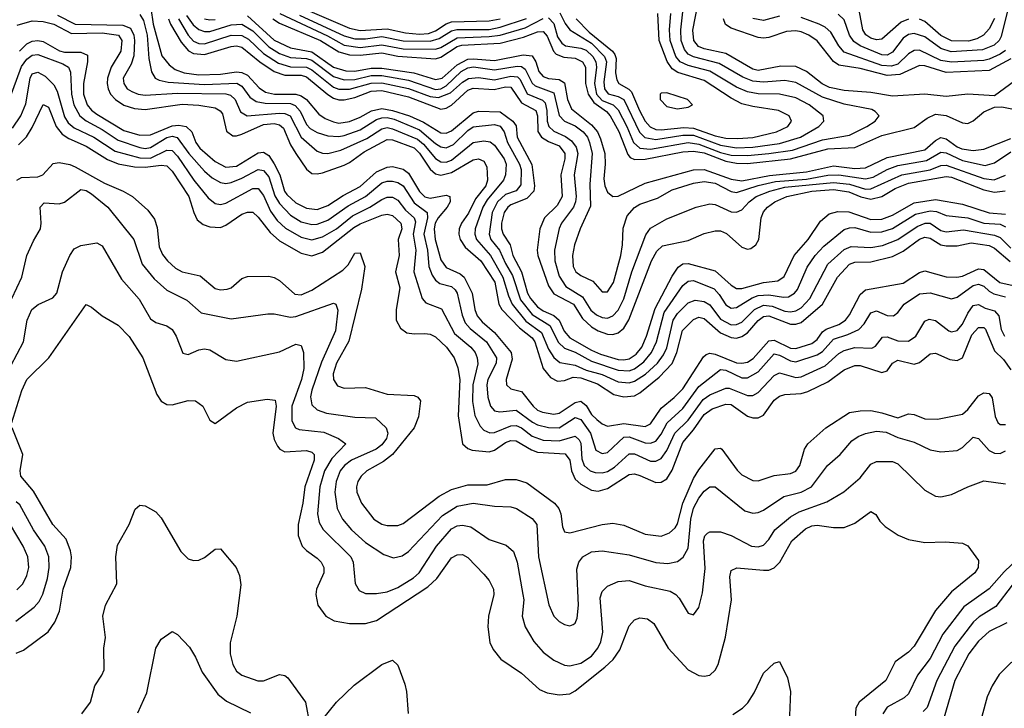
# Model space of a CAD drawing. Header units: inches. Extents: x 501365 to 657855, y 482276 to 547543.
# Tile 378 of 656: x 575903 to 579566, y 504167 to 506727. Entities that reach past the tile are written whole.
import ezdxf

# ---------------------------------------------------------------- set-up
doc = ezdxf.new("R2010")
doc.units = ezdxf.units.IN
doc.header["$MEASUREMENT"] = 0
doc.layers.add('A5570', color=7, linetype='Continuous')

msp = doc.modelspace()

# ---------------------------------------------------------------- linework, layer by layer
at = {"layer": 'A5570', "color": 5}
for points, elevation in [([(576390.7, 506770), (576400.2, 506710), (576432.3, 506592.3), (576458.8, 506558.8), (576482, 506542), (576514.7, 506530), (576570, 506522.2), (576650, 506524.3), (576710, 506532.9), (576730, 506530.5), (576750, 506520.4), (576794, 506474), (576817.7, 506457.7), (576850.4, 506450.4), (576930, 506450.2), (576950, 506444), (576970.1, 506430), (577015.8, 506375.8), (577039.6, 506359.6), (577070, 506346.9), (577090, 506342.6), (577130, 506348.2), (577170, 506364.4), (577211.3, 506388.7), (577250, 506397.2), (577290, 506389.9), (577353.2, 506370), (577405.7, 506345.7), (577470, 506306.9), (577490, 506304.8), (577510, 506313.4), (577590, 506380.5), (577610, 506387.2), (577690, 506384.2), (577737.5, 506350), (577750, 506332.7), (577754.1, 506290), (577808.6, 506188.6), (577817.9, 506110), (577815.5, 506090), (577790, 506061.8), (577730, 506038.6), (577718.5, 506030), (577705.2, 506010), (577695.6, 505970), (577695.2, 505950), (577701.5, 505930), (577728.1, 505890), (577738, 505850), (577770, 505789.6), (577792.5, 505710), (577803.2, 505690), (577830, 505659.2), (577850, 505644.6), (577890, 505626.9), (577910, 505610.1), (577928.5, 505568.5), (577950, 505544.7), (578030, 505498.3), (578064, 505484), (578130, 505463.9), (578150, 505462.2), (578170, 505466.6), (578195.9, 505484.1), (578217.3, 505510), (578235.1, 505550), (578267.1, 505652.9), (578330, 505773), (578352.5, 505807.5), (578370, 505819.7), (578390, 505821.2), (578490, 505793.9), (578550, 505740.1), (578570, 505728.3), (578590, 505728.3), (578670, 505750), (578723.7, 505756.3), (578747.1, 505772.9), (578783.6, 505850), (578835.8, 505910), (578881.7, 505978.3), (578914.7, 506005.3), (578946.2, 506013.8), (578987, 506013), (579070, 505984.7), (579110, 505984.9), (579150, 506000.2), (579230, 506046.6), (579310, 506059), (579410, 506041), (579510, 506009.6), (579570, 506004)], 2280), ([(576956.6, 506770), (577130, 506695.2), (577170, 506687.5), (577270, 506693.7), (577338.5, 506678.5), (577390, 506672.9), (577423.9, 506676.1), (577450, 506685.2), (577490, 506711.1), (577510, 506718.7), (577650, 506723), (577690.4, 506730)], 2480), ([(577870, 506733.9), (577890, 506713), (577903.5, 506663.5), (577919.9, 506639.9), (577934, 506630), (577990, 506621.4), (578010, 506613.3), (578034.8, 506590), (578045.8, 506570), (578048.5, 506550), (578041.5, 506490), (578049, 506450), (578070, 506426.3), (578110.6, 506410.6), (578130, 506391.8), (578162.1, 506330), (578185.9, 506270), (578210, 506250), (578250, 506246), (578390, 506270.2), (578430, 506264.6), (578510, 506233.6), (578550, 506223.5), (578610, 506221.9), (578690, 506229.6), (578778.2, 506241.8), (578890, 506280), (578990, 506298), (579054.9, 506330), (579085.3, 506350), (579099.8, 506370), (579086, 506386), (579072.8, 506392.8), (578970, 506413), (578890, 506438.5), (578790, 506493.4), (578750, 506501.3), (578670, 506494.7), (578630, 506498), (578593.3, 506513.3), (578504.6, 506564.6), (578409.4, 506589.4), (578390, 506599), (578375.8, 506615.8), (578364.4, 506650), (578362.7, 506690), (578373.7, 506790)], 2440), ([(579701.7, 506570), (579530, 506443.6), (579430, 506450.6), (579350, 506442), (579270, 506449.6), (579150, 506443.4), (579070, 506456.1), (578970, 506463.9), (578915.6, 506475.6), (578888.1, 506488.1), (578830, 506534.7), (578790, 506552.5), (578734, 506554), (578650, 506538.8), (578630, 506543.4), (578530, 506600.8), (578450, 506618.9), (578427.9, 506627.9), (578411.4, 506650), (578407.7, 506687.7), (578427.3, 506790)], 2420), ([(579580.8, 506770), (579554.8, 506665.2), (579546.8, 506650), (579527.9, 506632.1), (579484.4, 506615.6), (579368.1, 506608.1), (579330, 506619.6), (579270, 506662.8), (579230, 506675.6), (579210, 506671.5), (579190, 506658.9), (579150, 506606.3), (579130, 506595.2), (579110, 506596.1), (579029.3, 506629.3), (579005.6, 506645.6), (578989.9, 506670), (578970, 506726.3), (578947.6, 506747.6)], 2340), ([(579210, 506729.1), (579182.7, 506717.3), (579110, 506654.1), (579090, 506651.8), (579070, 506657.9), (579050.6, 506670.6), (579039.4, 506690), (579022.9, 506782.9)], 2320), ([(575893.1, 506706.9), (575950, 506722.8), (575990, 506720.5), (576030, 506710.6), (576095.9, 506675.9), (576210, 506678.5), (576270.1, 506670), (576282.9, 506650), (576278.8, 506610), (576242.9, 506550), (576230.1, 506510.1), (576229.1, 506490), (576231.9, 506470), (576241.1, 506450), (576259.7, 506430), (576290, 506409.8), (576330, 506396.5), (576370, 506392.7), (576507.5, 506412.5), (576569, 506409), (576630, 506399.4), (576648.3, 506388.3), (576657.1, 506377.1), (576672.6, 506312.6), (576695.6, 506295.6), (576710, 506294.8), (576730, 506302), (576810, 506337.1), (576850, 506341.2), (576870, 506336.3), (576883.9, 506323.9), (576910, 506262.4), (576930, 506229.6), (576970, 506171.3), (576990, 506155.8), (577010, 506153.7), (577030, 506157.7), (577110, 506186.7), (577130, 506196.2), (577184, 506236), (577270, 506282.1), (577290, 506281), (577370, 506251.3), (577390, 506231.4), (577430, 506171.3), (577450, 506154.6), (577469.3, 506149.3), (577510, 506159.4), (577590, 506206.5), (577610, 506210.1), (577630, 506200.9), (577640.4, 506180.4), (577643.2, 506130), (577636.6, 506110), (577599.1, 506060.9), (577572.5, 506007.5), (577546.2, 505970), (577538.2, 505950), (577537.1, 505930), (577542.1, 505910), (577560.8, 505880.8), (577618.3, 505830), (577670.9, 505750.9), (577685.9, 505670), (577697.1, 505650), (577761.9, 505581.9), (577810, 505544.5), (577819.9, 505530), (577850.7, 505430.7), (577877.4, 505397.4), (577903.6, 505383.6), (577930, 505385.5), (577962.2, 505397.8), (577990, 505395.1), (578053.1, 505373.1), (578113.5, 505333.5), (578150, 505325.5), (578190, 505329.2), (578210, 505339.8), (578281.5, 505398.5), (578330, 505449.4), (578347.3, 505490), (578368.6, 505571.4), (578410, 505612.3), (578430, 505621), (578450, 505615.8), (578510, 505563.2), (578550, 505545.3), (578570, 505543.3), (578590, 505548.8), (578610, 505562.6), (578650, 505609.2), (578670, 505623.9), (578690, 505626), (578770, 505595.4), (578790, 505595.2), (578810, 505601.2), (578889.9, 505670), (578945.2, 505770), (578990, 505818.3), (579010, 505825.5), (579070, 505827), (579150, 505846.8), (579190, 505866.6), (579250, 505910.6), (579270, 505918.4), (579290, 505914.5), (579330, 505890.6), (579350, 505886.2), (579390, 505886.8), (579442.5, 505897.5), (579510, 505887.2), (579530, 505877.6), (579587.7, 505827.7)], 2220), ([(576043.6, 506743.6), (576110, 506710.5), (576287.2, 506707.2), (576315.1, 506695.1), (576327.9, 506670), (576330.6, 506650), (576327.1, 506592.9), (576318.1, 506561.9), (576288.5, 506510), (576290, 506489.3), (576303.3, 506470), (576319.8, 506459.8), (576344, 506450), (576370, 506446), (576490, 506454.5), (576670, 506451.3), (576686.9, 506446.9), (576704.6, 506430), (576724.6, 506384.6), (576749.8, 506369.8), (576870, 506379.5), (576890, 506377.9), (576909.5, 506369.5), (576950, 506290.1), (577010, 506237.8), (577030, 506230.4), (577050, 506229.7), (577097.4, 506242.6), (577194.6, 506285.4), (577250, 506321.2), (577270, 506326), (577290, 506321.8), (577383.4, 506283.4), (577404.9, 506264.9), (577450, 506210.9), (577470, 506198.7), (577490, 506197.5), (577510, 506205.2), (577590, 506270.1), (577630, 506276.9), (577653.3, 506273.3), (577670, 506260.3), (577704.9, 506210), (577712.2, 506190), (577710.9, 506150), (577702.4, 506130), (577642.7, 506057.3), (577626.2, 506030), (577597.9, 505950), (577595.8, 505930), (577602.8, 505910), (577654.7, 505850), (577700.6, 505770), (577720.9, 505700.9), (577735.4, 505670), (577786.3, 505606.3), (577844.1, 505564.1), (577870, 505502.7), (577890.6, 505470.6), (577912.3, 505452.3), (577970, 505442.8), (578010, 505424.5), (578070, 505408), (578130, 505380.9), (578170, 505377.5), (578190, 505382.7), (578230.7, 505409.3), (578276.3, 505450), (578298.7, 505481.3), (578310, 505506.9), (578333.8, 505610), (578350, 505634.6), (578390, 505674), (578416.2, 505683.8), (578450, 505679.9), (578470, 505666.7), (578510, 505613.8), (578550, 505592.2), (578570, 505593.3), (578590, 505602.6), (578636.9, 505650), (578670, 505665.2), (578701.8, 505661.8), (578750, 505643.6), (578770, 505640.4), (578790, 505644.1), (578810, 505656), (578842.3, 505690), (578910, 505817.7), (578970, 505873.3), (578996.2, 505883.8), (579070, 505880.7), (579112.7, 505887.3), (579170, 505910.3), (579241.7, 505958.3), (579271.2, 505971.2), (579290.4, 505970.4), (579330, 505943.6), (579350, 505937.9), (579414.7, 505945.3), (579530, 505926.1), (579550, 505917.7), (579590, 505878.1)], 2240), ([(576350, 506746.3), (576364.2, 506724.2), (576377, 506670), (576383, 506583), (576393, 506533), (576407.6, 506510), (576421.9, 506501.9), (576455.1, 506495.1), (576590, 506486.5), (576710.8, 506490.8), (576730, 506479.6), (576759.5, 506439.5), (576783.2, 506423.2), (576816.3, 506416.3), (576910, 506415.8), (576928.1, 506408.1), (576946.7, 506386.7), (576970, 506337.6), (576983.1, 506323.1), (577010, 506308.2), (577050, 506295.4), (577090, 506293), (577110, 506297.1), (577170, 506318), (577230, 506355.7), (577250, 506362.7), (577270, 506363.4), (577296.7, 506356.7), (577390, 506317.3), (577450, 506267.4), (577470, 506254.9), (577490, 506251.1), (577517.5, 506262.5), (577570, 506314.6), (577590, 506328.4), (577670, 506337.8), (577690, 506331.7), (577705.2, 506310), (577717.6, 506270), (577762.7, 506190), (577768.3, 506170), (577767.1, 506112.9), (577750, 506090.7), (577710, 506076.9), (577681, 506050), (577661.3, 506010), (577649.1, 505930), (577655.9, 505910), (577687.7, 505870), (577710, 505820.1), (577736.6, 505776.6), (577766, 505686), (577810, 505631.4), (577874.7, 505590), (577907.1, 505527.1), (577930, 505506.4), (577970, 505491.3), (578030, 505457.3), (578130, 505424.6), (578170, 505421.8), (578190, 505429.4), (578224.8, 505455.2), (578253.9, 505490), (578272.2, 505530), (578301.2, 505638.8), (578370, 505738.5), (578390, 505755.5), (578410, 505757.9), (578486.3, 505726.3), (578505.7, 505705.7), (578530, 505667.4), (578550, 505654.8), (578570, 505656.6), (578627.5, 505692.5), (578650, 505701.4), (578690, 505704.5), (578744.9, 505695.1), (578762.9, 505697.1), (578785.2, 505710), (578796, 505724), (578832.4, 505807.6), (578862.9, 505850), (578895.1, 505884.9), (578970, 505947.5), (578990, 505953.8), (579010, 505953.9), (579070, 505937.1), (579110, 505938.4), (579150, 505951.3), (579235.9, 506004.1), (579290, 506016.6), (579313.4, 506013.4), (579350, 505998.5), (579430, 505991), (579490, 505970.7), (579550, 505966.5), (579570, 505957.4)], 2260), ([(576456.6, 506730), (576464.3, 506710), (576503.2, 506643.2), (576531.6, 506611.6), (576550, 506601.7), (576590, 506597.6), (576690, 506627.5), (576710, 506629.6), (576730, 506624.7), (576796, 506570), (576850, 506534.6), (576890, 506520.3), (576950, 506520.5), (576970, 506514.9), (577050, 506448.7), (577070, 506435.5), (577090, 506429), (577110, 506428.9), (577150, 506437.6), (577210, 506461.1), (577250, 506464), (577350, 506439.7), (577470, 506394.7), (577490, 506397.9), (577510, 506409.3), (577570, 506464.5), (577590, 506473), (577668.1, 506468.1), (577710, 506477.4), (577730, 506476.2), (577770, 506418.2), (577822.8, 506390), (577829.7, 506370), (577831, 506311), (577844.3, 506290), (577870, 506273.9), (577910, 506257.9), (577930.7, 506230), (577931.2, 506210), (577915.8, 506150), (577920.7, 506070), (577903.1, 506036.9), (577855.4, 505990), (577837.5, 505950), (577828.1, 505870), (577830.6, 505850), (577870, 505738), (577890, 505708.2), (577963.7, 505670), (577996.5, 505616.5), (578030, 505585.5), (578055.2, 505570), (578090, 505558.1), (578110, 505557), (578130, 505562.9), (578150, 505580.3), (578168.8, 505611.2), (578253.3, 505830), (578272.9, 505867.1), (578293.9, 505886.1), (578390, 505905.8), (578450, 505932.3), (578490, 505942.7), (578510, 505941.6), (578532.4, 505932.4), (578590, 505881.8), (578610, 505873.6), (578623.5, 505876.5), (578642, 505890), (578653, 505910), (578661.7, 505990), (578670, 506012.9), (578684.6, 506030), (578712.4, 506050), (578756.8, 506070), (578850, 506090), (578930, 506096.2), (578987.7, 506087.7), (579032.1, 506067.9), (579070, 506060.2), (579110, 506070), (579160.5, 506099.5), (579210, 506119.8), (579350, 506144.5), (579370, 506141.3), (579490, 506095.1), (579530, 506086), (579569, 506091)], 2320), ([(576493.5, 506730), (576529.5, 506669.5), (576550, 506647.6), (576570, 506638.2), (576590, 506637.6), (576690, 506669.3), (576730, 506668.4), (576754.5, 506654.5), (576810, 506600.9), (576865.6, 506565.6), (576910, 506551.6), (576970.3, 506550.3), (576990, 506540.7), (577070, 506476.5), (577090, 506468.8), (577130, 506469), (577210, 506491.7), (577250, 506492.2), (577350, 506471.3), (577430, 506441), (577461.7, 506438.3), (577505.2, 506454.8), (577550, 506495.4), (577572.1, 506507.9), (577610, 506511.8), (577670, 506504), (577730, 506517.1), (577754.6, 506514.6), (577764.6, 506504.6), (577791.3, 506451.3), (577847.9, 506427.9), (577857.5, 506417.5), (577864.4, 506390), (577865.7, 506350), (577872.1, 506330), (577890, 506312.4), (577933.2, 506293.2), (577956.3, 506276.3), (577972.8, 506252.8), (577979, 506230), (577965.7, 506150), (577973, 506070), (577971, 506050), (577963, 506030), (577918.5, 505970), (577909.5, 505950.5), (577892.4, 505870), (577893.4, 505830), (577910, 505773.1), (577935.3, 505735.3), (577996.6, 505696.6), (578027.6, 505647.6), (578048.8, 505630), (578070, 505620.4), (578090, 505618), (578110, 505626.3), (578130, 505647.6), (578150, 505688.8), (578180.9, 505790), (578232.9, 505927.1), (578250, 505952.3), (578310, 505986.9), (578419.3, 506030), (578470, 506042.7), (578490, 506040.1), (578550, 506012.6), (578570, 506011), (578590, 506020.1), (578616.5, 506050), (578643.1, 506070), (578694.2, 506090), (578750, 506103.9), (578930, 506121.5), (578990, 506115.5), (579050, 506097.4), (579070, 506098.2), (579184.6, 506150), (579290, 506169.1), (579330, 506185), (579350, 506185.7), (579490, 506136.3), (579528.6, 506131.4), (579570, 506149)], 2340), ([(576523.3, 506743.3), (576548.3, 506708.3), (576570, 506691), (576590, 506683), (576610, 506682.7), (576690, 506708.6), (576730, 506710.6), (576770, 506686), (576830, 506625.7), (576870, 506601.6), (576910, 506586), (576970, 506582.4), (576990, 506576.3), (577070, 506516.2), (577110, 506503.3), (577150, 506505.3), (577210, 506519.7), (577250, 506519.6), (577350, 506502.1), (577450, 506467.1), (577470, 506469.9), (577490, 506481.2), (577545.8, 506534.2), (577570, 506547.9), (577591.4, 506551.4), (577670, 506540.9), (577754.3, 506554.3), (577770, 506552.5), (577783.4, 506543.4), (577810, 506490.8), (577821.2, 506481.2), (577890, 506455), (577910.3, 506370.3), (577930, 506350), (577970, 506332.1), (577999.2, 506310), (578014.9, 506290), (578023.4, 506270), (578032.2, 506230), (578024, 506116), (578026.2, 506033.8), (577987.8, 505950), (577967.4, 505890), (577959.3, 505850), (577962.6, 505810), (577972.4, 505790), (577990, 505776), (578034.8, 505754.8), (578070, 505715.2), (578090, 505714.8), (578112, 505750), (578139.8, 505850), (578146.1, 505890), (578147.6, 505952.4), (578162.6, 505997.4), (578190, 506028.5), (578210, 506041.8), (578276, 506064), (578330, 506094.2), (578410, 506119.9), (578450, 506125.8), (578490, 506118.9), (578550, 506088.2), (578570, 506084.7), (578649.9, 506110.1), (578715, 506125), (578830, 506134.5), (578910, 506148.9), (578950, 506150), (579050, 506135.6), (579077.8, 506142.2), (579130, 506170.5), (579170, 506184.7), (579275.9, 506204.1), (579330, 506234.4), (579350, 506231.9), (579410, 506203.3), (579494.7, 506185.3), (579530, 506194.5), (579590, 506236.2)], 2360), ([(576590, 506729.8), (576610, 506726.6), (576630, 506728)], 2380), ([(576750, 506740.9), (576850, 506651.4), (576910, 506622.9), (576990, 506607.6), (577070, 506550.5), (577116.4, 506536.4), (577150, 506535.8), (577210, 506546.7), (577250, 506546.8), (577369.5, 506529.5), (577450, 506504.6), (577475, 506510), (577530, 506559.6), (577570, 506579.9), (577590, 506582.2), (577670, 506575.6), (577776.1, 506596.1), (577810, 506593), (577823.1, 506570), (577834.7, 506534.7), (577850, 506515.7), (577870, 506508.7), (577910, 506504.9), (577930, 506492.8), (577940.4, 506430), (577956.3, 506396.3), (578030, 506336.2), (578052, 506310), (578064.3, 506284.3), (578079.5, 506230), (578081.3, 506190), (578075.8, 506135.8), (578079.9, 506110), (578090, 506086.4), (578110, 506070.1), (578130, 506071), (578230, 506119.5), (578410, 506168.3), (578450, 506169.8), (578550, 506133.6), (578590, 506128), (578692.1, 506147.9), (578830, 506161.7), (578930, 506183.9), (579010, 506174.4), (579050, 506176.1), (579130, 506214.6), (579270, 506243.2), (579310, 506277.8), (579330, 506289), (579350, 506284.6), (579390, 506254.8), (579407.4, 506247.4), (579450, 506240.2), (579490, 506245.9), (579590, 506285.2)], 2380), ([(576844.5, 506730), (576870, 506713.8), (577021.6, 506650), (577090, 506607.7), (577130, 506596.1), (577170, 506594.9), (577250, 506603.7), (577310, 506592), (577450, 506581), (577470, 506587.5), (577530, 506627.2), (577547.5, 506632.5), (577690, 506640.3), (577777.4, 506662.6), (577830, 506681.4), (577850, 506683.7), (577865.7, 506665.7), (577888.3, 506610), (577898.9, 506598.9), (577927.3, 506587.3), (577970, 506583.9), (577996.5, 506570), (578007.6, 506550), (578008.4, 506490), (578017.9, 506450), (578039.1, 506419.1), (578085.7, 506385.7), (578100, 506370), (578131.6, 506311.6), (578165.3, 506225.3), (578174.6, 506214.6), (578190, 506207.5), (578230, 506208.6), (578370, 506235.6), (578410, 506238), (578450, 506232.7), (578530, 506200.6), (578570, 506193.5), (578610, 506192.9), (578770, 506209.9), (578910, 506246.7), (579010, 506252.2), (579110, 506296.1), (579230, 506326.3), (579278.4, 506361.6), (579310, 506375.5), (579350, 506370.4), (579410, 506343.4), (579430, 506341.7), (579450, 506350.8), (579490, 506384.9), (579530, 506402.2), (579556.7, 506403.3), (579650, 506384.6)], 2420), ([(576870.3, 506750.3), (577047.7, 506667.7), (577110, 506632.6), (577170, 506623.6), (577250, 506633.7), (577330, 506618.5), (577450, 506617.1), (577470, 506623.7), (577530, 506659.1), (577650, 506664.2), (577690, 506670), (577783.3, 506696.7), (577850, 506731.4)], 2440), ([(576944.2, 506744.2), (577110, 506667.4), (577150, 506656.5), (577190, 506656.3), (577250, 506664.2), (577330, 506648.5), (577430, 506646.8), (577463.1, 506656.9), (577510, 506685.3), (577529.5, 506690.5), (577650, 506691.2), (577690, 506698.9), (577787.9, 506732.1)], 2460), ([(577912.7, 506752.7), (577932.7, 506712.7), (577949.8, 506689.8), (578030, 506639.6), (578079.1, 506590), (578085.7, 506570), (578076.4, 506496.4), (578078.5, 506470), (578091.9, 506451.9), (578130, 506442), (578150.8, 506430.8), (578209.1, 506309.1), (578228.8, 506288.8), (578270, 506281.9), (578370, 506297.9), (578410, 506297.2), (578510, 506260.2), (578570, 506250.7), (578630, 506253.3), (578730, 506266.3), (578807.8, 506290), (578876.3, 506330), (578894.9, 506350), (578892.6, 506370), (578840.4, 506410), (578790, 506436), (578730, 506449.7), (578650, 506451.5), (578610, 506459.5), (578570, 506476.8), (578470, 506535.9), (578390, 506556.6), (578360.3, 506570), (578344.1, 506590), (578322.6, 506650), (578320.3, 506690), (578325.1, 506750)], 2460), ([(577973.4, 506730), (578021.1, 506681.1), (578108.8, 506610), (578117.6, 506597.6), (578122.5, 506582.5), (578119.9, 506530), (578124, 506504), (578132.5, 506490), (578169.2, 506469.2), (578179, 506459), (578208.5, 506390), (578230.2, 506350.2), (578248.3, 506328.3), (578270, 506319.2), (578290, 506317.7), (578374.2, 506325.8), (578410, 506324), (578490, 506295.7), (578530, 506286.4), (578575.1, 506284.9), (578630, 506289.6), (578718.7, 506310), (578760.2, 506330), (578774, 506350), (578765.7, 506370), (578726, 506390), (578630, 506403.8), (578590, 506414.4), (578550, 506435), (578450, 506501.5), (578350.9, 506530.9), (578330, 506544.3), (578311.5, 506571.5), (578281.7, 506650), (578277.1, 506750)], 2480), ([(579590, 506581.3), (579510, 506538.5), (579350, 506530.9), (579270, 506555.5), (579250, 506557.2), (579177, 506523), (579130, 506519.8), (579030, 506545.8), (578950, 506558), (578930, 506572.2), (578870, 506649.1), (578838.4, 506670), (578810, 506681.5), (578790, 506685.9), (578756.2, 506683.8), (578690, 506660.6), (578670, 506657.8), (578650, 506660.3), (578550, 506696.2), (578529, 506709), (578521.9, 506730)], 2380), ([(578730, 506740.6), (578670, 506723.7), (578630, 506731.4)], 2360), ([(579570, 506612.1), (579550, 506598.8), (579510, 506579.8), (579490, 506575.3), (579369, 506569), (579330, 506575.1), (579250, 506613.8), (579230, 506612.6), (579210, 506600.3), (579170, 506561.6), (579146.2, 506553.8), (579110, 506556.3), (578970, 506606.3), (578950, 506629.9), (578920.9, 506680.9), (578899.1, 506699.1), (578876.8, 506710), (578810, 506734.7)], 2360), ([(579530, 506731.6), (579510, 506693.7), (579488.6, 506670), (579463.9, 506656.1), (579432.5, 506647.5), (579370, 506649.1), (579330, 506668), (579270, 506719.8), (579250, 506728.8)], 2320), ([(575902.2, 506610), (575930, 506637.3), (575950, 506647.3), (575970, 506650), (575990, 506645.6), (576050.9, 506610.9), (576070, 506605.8), (576130, 506605.8), (576154.8, 506594.8), (576155.6, 506570), (576140.3, 506490), (576140.5, 506450), (576153.8, 506410), (576170.2, 506390.2), (576190, 506375.8), (576290, 506315.7), (576350, 506297.6), (576390, 506299.2), (576470, 506333), (576495.3, 506335.3), (576522.6, 506330), (576543.3, 506310), (576557.8, 506270), (576573.3, 506250), (576630, 506199.3), (576670, 506179), (576710, 506182.1), (576790, 506232), (576810, 506235.1), (576830, 506222.5), (576850, 506191.8), (576870.5, 506150), (576888.3, 506090), (576897.4, 506077.4), (576930, 506046.7), (576970, 506025.9), (577010, 506021.8), (577050, 506035.7), (577106.6, 506073.4), (577170, 506106.8), (577230, 506161.9), (577270, 506178.6), (577290, 506181.1), (577330, 506171.7), (577350, 506156.8), (577390, 506088), (577410, 506069), (577430, 506063.6), (577490, 506075), (577503.5, 506070), (577504.1, 506050), (577493.8, 506030), (577460.4, 505990), (577449.1, 505970), (577445.1, 505950), (577448.3, 505910), (577470, 505834.5), (577490, 505806.2), (577542.2, 505782.2), (577556.5, 505770), (577586.1, 505710), (577595.8, 505650), (577605.5, 505625.5), (577623.3, 505603.3), (577670, 505563.6), (577731.2, 505490), (577735.5, 505464.5), (577712.7, 505390), (577714.2, 505370), (577730, 505355.3), (577770, 505345.3), (577813.5, 505290), (577830, 505275.2), (577847.5, 505267.5), (577890, 505261), (577910, 505264.3), (577970, 505303.6), (577990, 505308.8), (578010, 505293), (578030, 505259.7), (578050, 505240.6), (578070, 505224.3), (578090, 505215.3), (578150, 505225.4), (578230, 505214.7), (578250, 505224.7), (578290, 505283.3), (578337.8, 505322.2), (578370, 505355.3), (578446.8, 505473.2), (578457.3, 505482.7), (578470, 505486.9), (578490, 505483.4), (578570, 505451), (578590, 505449.5), (578610, 505454.4), (578632.3, 505467.7), (578690, 505533.7), (578710, 505536.2), (578770, 505506), (578790, 505505), (578850, 505523.2), (578870, 505537.7), (578890, 505566.3), (578903.1, 505576.9), (578950, 505593.6), (578974.9, 505610), (578989.9, 505630), (579030, 505705.7), (579050, 505722.3), (579190, 505747.1), (579250, 505787), (579270, 505793.5), (579350, 505771.7), (579389.4, 505769.4), (579410, 505773.3), (579470, 505801.1), (579490, 505798.1), (579549.2, 505750), (579599, 505739)], 2180), ([(575850, 506390.2), (575910, 506552.6), (575930, 506580.7), (575950, 506594.8), (575970, 506597.6), (576063.3, 506563.3), (576085.2, 506550), (576091.7, 506531.7), (576096.4, 506450), (576104.1, 506410), (576126.5, 506370), (576150.5, 506350.5), (576210, 506319), (576270, 506278.8), (576350, 506252.1), (576370, 506248.8), (576390, 506252.2), (576450, 506288.7), (576470, 506293.8), (576489, 506289), (576531.9, 506230), (576590, 506164.5), (576619.4, 506139.4), (576650, 506121.9), (576670, 506118.3), (576690, 506121.3), (576730, 506137.6), (576790, 506170.7), (576810, 506166.4), (576830, 506142.7), (576852.8, 506072.8), (576870, 506044.3), (576910, 506000.6), (576950, 505975.4), (576990, 505965.4), (577010, 505966.9), (577050, 505981.2), (577124.5, 506035.5), (577190.1, 506069.9), (577250, 506120.5), (577270, 506127.2), (577290, 506126.9), (577310, 506122.3), (577329.2, 506110), (577370, 506046.8), (577418.6, 506010), (577419.7, 505990), (577406.5, 505930), (577420.2, 505870), (577424.6, 505810), (577437.5, 505777.5), (577450, 505759.3), (577466.4, 505746.4), (577510, 505735.3), (577522.8, 505722.8), (577531, 505710), (577548.7, 505628.7), (577560, 505600), (577578.6, 505578.6), (577639.7, 505530), (577677.1, 505470), (577676.1, 505450), (577644.1, 505390), (577640.6, 505370), (577644.2, 505324.2), (577655, 505290), (577670, 505273.1), (577688.8, 505268.8), (577750, 505274.8), (577810.6, 505230.6), (577830, 505220.6), (577870, 505211.3), (577910, 505209.3), (577970, 505248.5), (577990, 505241.1), (578026.9, 505190), (578046.8, 505126.8), (578070, 505113.8), (578090, 505118.1), (578150, 505174.9), (578170, 505176), (578230, 505154.1), (578250, 505152.4), (578270, 505160.3), (578290, 505185.6), (578311.4, 505228.6), (578370, 505281.7), (578430, 505363.8), (578510, 505427), (578530, 505424), (578590, 505395.3), (578610, 505395.5), (578650, 505418.2), (578710, 505484.4), (578730, 505480.3), (578770, 505458.4), (578790, 505455.5), (578870, 505481.3), (578890, 505493.5), (578930, 505538.8), (578983.9, 505556.1), (579024.2, 505575.8), (579044, 505596), (579070, 505637.2), (579090, 505644.6), (579130, 505627.8), (579153.4, 505626.6), (579170, 505638.8), (579193.4, 505670), (579250, 505707.4), (579290, 505711.7), (579370, 505689.6), (579390, 505695.7), (579450, 505738.6), (579470, 505744.4), (579490, 505736.8), (579510, 505717.4), (579527.6, 505707.6), (579570, 505696.7)], 2160), ([(575876.6, 506323.4), (575907.8, 506370), (575925.6, 506414.4), (575941.5, 506510), (575950, 506525.4), (575970, 506532.1), (575997.7, 506517.7), (576030, 506485.3), (576041.9, 506461.9), (576070, 506365.9), (576084, 506344), (576105.3, 506325.3), (576178.8, 506290), (576257.9, 506237.9), (576350, 506213.2), (576390, 506212.2), (576450, 506241.5), (576470, 506240.4), (576490, 506220.1), (576550.7, 506130.7), (576604.3, 506064.3), (576630, 506043.4), (576650, 506040.3), (576670, 506044.7), (576770, 506098.9), (576790, 506099.7), (576810, 506073.3), (576835.5, 506015.5), (576860.6, 505980.6), (576891.5, 505951.5), (576950, 505918.6), (576990, 505909.2), (577030, 505919.4), (577081.9, 505950), (577141.6, 505998.4), (577205.7, 506030), (577250, 506058.8), (577270, 506067.6), (577290, 506067.8), (577310, 506056.6), (577338.9, 506018.9), (577371, 505990), (577375.2, 505975.2), (577366.7, 505930), (577376.5, 505870), (577368.8, 505790), (577400.1, 505690), (577414.3, 505674.3), (577472.7, 505652.7), (577520.8, 505560.8), (577581.7, 505510), (577597.7, 505490), (577605.4, 505470), (577607.4, 505447.4), (577589.1, 505370), (577587.5, 505307.5), (577595.9, 505255.9), (577615.9, 505215.9), (577630, 505201), (577651.5, 505191.5), (577670, 505192.4), (577730, 505216.7), (577750, 505218.4), (577770, 505210), (577810, 505178.9), (577850, 505164.4), (577910, 505161.4), (577970, 505178.1), (577984.5, 505164.5), (577990, 505152.8), (577994.8, 505094.8), (578003.5, 505070), (578025.5, 505050), (578044.1, 505044.1), (578070, 505042.3), (578090, 505047.6), (578116.2, 505063.8), (578170, 505113.3), (578190, 505112.6), (578250, 505085.8), (578270, 505085.4), (578290, 505095.7), (578310, 505125.5), (578340.3, 505190), (578390, 505238.1), (578445.2, 505314.8), (578470, 505332.9), (578530, 505357.3), (578542.9, 505357.1), (578610, 505329.3), (578630, 505329.7), (578650, 505340.8), (578710, 505404), (578730, 505414.6), (578790, 505397.4), (578810, 505399.9), (578899.6, 505440.4), (578950, 505486.4), (578970, 505497.1), (579010, 505507.9), (579073.7, 505506.3), (579086.4, 505513.6), (579113.1, 505546.9), (579130, 505547.4), (579170, 505533.4), (579210, 505532), (579237.1, 505550), (579270, 505606.3), (579286.9, 505613.1), (579310, 505609), (579359.6, 505570), (579370, 505566), (579390, 505571.7), (579410, 505594.8), (579430, 505636), (579450, 505664.2), (579470, 505668.4), (579495.1, 505655.1), (579530, 505645.1), (579545.6, 505625.6), (579554.7, 505574.7), (579567.2, 505550)], 2140), ([(575898.6, 506261.4), (575928.1, 506291.9), (575950, 506326.1), (575990, 506412.4), (576010, 506402.1), (576038.9, 506330), (576061, 506301), (576085.3, 506285.3), (576150, 506257.1), (576230, 506207.7), (576270, 506191.5), (576330, 506180.1), (576370, 506178.2), (576430, 506185.9), (576450, 506183.6), (576470, 506164.2), (576532.3, 506070), (576550.5, 506010), (576563.4, 505983.4), (576585.9, 505965.9), (576610, 505957.2), (576650, 505954.9), (576670, 505963), (576730, 506003.6), (576750, 506011.9), (576770, 506011.7), (576790, 505993.1), (576835.3, 505935.3), (576870, 505904.9), (576950, 505858.6), (576990, 505849.4), (577030, 505863), (577146, 505954), (577170, 505968.1), (577250, 505999.8), (577270, 506004.4), (577290, 505998.8), (577321.1, 505970), (577324.7, 505950), (577311, 505910), (577314.6, 505850), (577301, 505790), (577316.7, 505730), (577303.4, 505650), (577303.3, 505610), (577320.2, 505580.2), (577343.2, 505563.2), (577370, 505558.9), (577410, 505561), (577430, 505558.1), (577450, 505547.9), (577491.4, 505510), (577519.9, 505470), (577532.9, 505432.9), (577540.5, 505390), (577534.3, 505254.3), (577550.8, 505150), (577570, 505133), (577586.2, 505126.2), (577650, 505120.2), (577670, 505126.3), (577710, 505154.7), (577730, 505162.3), (577750, 505161.6), (577807.4, 505127.4), (577830, 505119.4), (577932.5, 505112.5), (577949.4, 505090), (577955.4, 505050), (577970, 505018.3), (577990, 504999.7), (578030, 504977.9), (578054.5, 504974.5), (578090, 504984.4), (578170, 505035.8), (578190, 505038.1), (578210, 505032.8), (578270, 505006.9), (578290, 505007.9), (578310, 505020.1), (578330, 505052.1), (578370, 505155.4), (578410, 505202.1), (578450, 505258.9), (578479.6, 505280.4), (578530, 505297.4), (578550, 505296.7), (578610, 505253.2), (578630, 505246.6), (578650, 505246.6), (578670, 505256.2), (578710, 505312.3), (578730, 505326.9), (578750, 505333.6), (578810, 505337.8), (578835, 505345), (578910, 505380.9), (578970, 505425.7), (579010, 505442), (579030, 505441.9), (579110, 505415.8), (579130, 505422.1), (579150, 505450.1), (579170, 505461), (579230, 505446.5), (579250, 505452.7), (579290, 505485), (579310, 505487.8), (579363.9, 505463.9), (579390, 505460.1), (579410.5, 505469.5), (579444.9, 505555.1), (579470, 505582.5), (579490, 505582.6), (579496, 505576), (579530, 505496.2), (579563.3, 505463.3), (579590, 505425.4)], 2120), ([(575892.5, 506130), (575910, 506139.8), (575970, 506143.4), (575989.3, 506150.7), (576027.7, 506192.3), (576050, 506195.7), (576090, 506188.5), (576110, 506179.6), (576219, 506119), (576287.8, 506090), (576323, 506070), (576379.5, 506019.5), (576405.1, 505985.1), (576414.9, 505954.9), (576422.2, 505882.2), (576434.4, 505854.4), (576452.5, 505830), (576483.1, 505803.1), (576508.1, 505790), (576574.8, 505774.8), (576630, 505727.1), (576650, 505722.3), (576675, 505725), (576690, 505730.8), (576730, 505764.6), (576750, 505772.4), (576830, 505773.3), (576850, 505768.9), (576870, 505757.7), (576927.1, 505707.1), (576950, 505704.6), (576990, 505720.9), (577104.7, 505795.3), (577124.7, 505815.3), (577150, 505859.1), (577170, 505860.5), (577187.5, 505810), (577174.3, 505725.7), (577127.9, 505532.1), (577082.1, 505450), (577069.7, 505410), (577070.1, 505390), (577085.6, 505365.6), (577110, 505357), (577190, 505359.6), (577270, 505334.7), (577370, 505330.2), (577383.7, 505323.7), (577393.8, 505310), (577386.5, 505250), (577370.5, 505210), (577289.5, 505110.5), (577256, 505084), (577194.3, 505050), (577173.3, 505030), (577161.2, 505010), (577156.4, 504990), (577157.6, 504970), (577174.2, 504930), (577220.8, 504870), (577250, 504852.1), (577270, 504846.1), (577310, 504846.3), (577330, 504854.6), (577464.1, 504955.9), (577510, 504980.2), (577570, 504997.4), (577642.3, 504997.7), (577710, 505017), (577750, 505018.2), (577790, 505005.1), (577892.7, 504930), (577909.1, 504910), (577916.5, 504890), (577921.9, 504841.9), (577930, 504822.7), (577950, 504818.7), (578070, 504849.7), (578110, 504855.5), (578150, 504847.2), (578230, 504814.3), (578290, 504807.5), (578321, 504819), (578341.5, 504838.5), (578350, 504852.9), (578370, 504930), (578410, 505021.2), (578430, 505053.9), (578490, 505131.3), (578510, 505133.9), (578514.7, 505130), (578572.1, 505052.1), (578590, 505034.4), (578630, 505014), (578650, 505012.5), (578710, 505032.4), (578770, 505039.9), (578790, 505048.5), (578804.9, 505070), (578822.9, 505130), (578834.5, 505150), (578902.2, 505210), (578990, 505266.4), (579030, 505273.1), (579070, 505273.6), (579110, 505266), (579170, 505246.8), (579210, 505261.9), (579230, 505259.6), (579270, 505243.1), (579317.7, 505242.3), (579410, 505260.6), (579430, 505277.9), (579470, 505328.6), (579490, 505339.6), (579510, 505336.8), (579521.1, 505321.1), (579531.9, 505251.9), (579542.2, 505230), (579550, 505222), (579570, 505222)], 2080), ([(575873.9, 505690), (575911.6, 505770), (575929.9, 505850.1), (575954.5, 505905.5), (575980.2, 505950), (575983, 505970), (575979, 506030), (575994.4, 506045.6), (576050, 506042.6), (576070, 506048.4), (576130, 506095.9), (576150, 506092.4), (576170, 506079.6), (576231.4, 506030), (576327.5, 505910), (576358.1, 505818.1), (576403.4, 505763.4), (576450, 505722), (576524.3, 505684.3), (576577.6, 505637.6), (576690, 505614.8), (576826.1, 505633.9), (576850, 505633.9), (576910, 505621.5), (576930, 505624), (577070, 505673.7), (577079.5, 505670), (577087.1, 505647.1), (577077.6, 505570), (577026.2, 505453.8), (576990.1, 505350), (576985.1, 505325.1), (576990, 505295.6), (577010, 505276), (577044.1, 505264.1), (577150, 505249.6), (577226.8, 505246.8), (577265.8, 505210), (577272.5, 505190), (577267.2, 505170), (577250, 505146.5), (577228.9, 505130), (577137.7, 505090), (577111, 505070), (577095.9, 505050), (577079.9, 505010), (577075, 504970), (577084.7, 504910), (577104.3, 504870), (577137.5, 504830), (577190, 504783.1), (577258.2, 504738.2), (577294.2, 504725.8), (577326.3, 504733.7), (577350, 504749.4), (577476.2, 504883.8), (577530, 504917.9), (577590, 504929.7), (577670, 504918.1), (577730, 504915.9), (577751.6, 504910), (577810, 504872.6), (577827, 504850), (577832.5, 504730), (577871.2, 504551.2), (577890.2, 504510), (577910, 504489.3), (577930, 504478.2), (577950, 504473.8), (577961.6, 504478.4), (577970, 504483.7), (577977.5, 504502.5), (577982.3, 504550), (577975.6, 504684.4), (577982.7, 504710), (577997.7, 504730), (578030, 504748.3), (578070, 504753), (578170, 504737.6), (578270, 504708.6), (578314.3, 504705.7), (578350, 504712.2), (578371.4, 504728.6), (578390, 504762.7), (578399.4, 504870), (578410, 504911.3), (578430, 504948.3), (578450, 504974.2), (578470, 504990.1), (578490.2, 504990), (578601.1, 504901.1), (578630, 504892.4), (578650, 504895.1), (578670, 504903.8), (578745.3, 504954.7), (578810, 504970.1), (578849.2, 504990), (578907.8, 505070), (578955.6, 505110), (578999.1, 505160.9), (579022, 505178), (579050, 505188.7), (579090, 505197.3), (579126, 505194), (579170, 505174.1), (579230, 505156.4), (579290, 505128.3), (579330, 505120.8), (579390, 505125.1), (579410, 505136), (579450, 505174.7), (579470, 505170.2), (579510, 505125.8), (579530, 505115.4), (579550, 505114.6), (579570, 505124.5)], 2060), ([(575870, 505440.1), (575917.3, 505530), (575930.5, 505610), (575948.2, 505650), (575972.3, 505667.7), (576026.4, 505693.6), (576041.4, 505710), (576062.6, 505790), (576089.5, 505850.5), (576105.2, 505874.8), (576130, 505887.5), (576190, 505897.6), (576210, 505886.3), (576282.3, 505762.3), (576347.8, 505687.8), (576390, 505615), (576410, 505600.8), (576450, 505589.3), (576470, 505574.7), (576485.7, 505550), (576510, 505486.7), (576530, 505482.4), (576570, 505500.2), (576590, 505503.8), (576610, 505500.2), (576670, 505463.2), (576710, 505458), (576870, 505491.8), (576930, 505520.5), (576950, 505516.1), (576958.5, 505490), (576960.1, 505430), (576951.5, 505390), (576915.1, 505290), (576915.4, 505235.4), (576928.8, 505210), (576942.9, 505202.9), (577034.1, 505194.1), (577089.3, 505170), (577116.2, 505150), (577064.1, 505095.9), (577037.2, 505050), (577020.2, 504990), (577010.5, 504890), (577017.6, 504857.6), (577031.8, 504831.8), (577134.7, 504730), (577143.6, 504710), (577150.8, 504630.8), (577165.5, 504605.5), (577190, 504594.3), (577230, 504593.6), (577270, 504600.1), (577310, 504615.7), (577368.4, 504651.6), (577389.2, 504670.8), (577453.7, 504770), (577510, 504834), (577530, 504845), (577550, 504848.3), (577581.5, 504841.5), (577650, 504794.4), (577713.4, 504773.4), (577739.8, 504750), (577754.2, 504710), (577775.2, 504590), (577778.2, 504570), (577772, 504510), (577783.5, 504470), (577815.9, 504415.9), (577850, 504375.2), (577890, 504346), (577930, 504327.2), (577950, 504324.8), (577990, 504334.4), (578030, 504360.6), (578054.2, 504390), (578065.5, 504414.5), (578072.6, 504450), (578062.4, 504577.6), (578070, 504600.9), (578090, 504621), (578130, 504638.6), (578170, 504642.5), (578230, 504622), (578322.3, 504602.3), (578344.5, 504590), (578357, 504577), (578390, 504520.4), (578410, 504514.4), (578430, 504541.6), (578443.4, 504596.6), (578453.3, 504686.7), (578447.3, 504790), (578452.2, 504807.8), (578462.1, 504817.9), (578470, 504823.5), (578510, 504822.6), (578550, 504808.9), (578625.3, 504770), (578650, 504767.5), (578670, 504773.1), (578690, 504794.7), (578711.9, 504830), (578770, 504879.4), (578802.4, 504897.6), (578905.6, 504934.4), (578968.5, 504971.5), (579030, 505023.2), (579070, 505075), (579090, 505084.8), (579150, 505085), (579170, 505075.5), (579270, 504978), (579310, 504955.5), (579330, 504953.4), (579370, 504961.4), (579430, 504990.7), (579490, 505012.8), (579570, 505002)], 2040), ([(575874.1, 505230), (575911.4, 505348.6), (575930, 505388.9), (576011.7, 505470), (576150, 505668.5), (576170, 505658.7), (576210, 505626.3), (576270, 505591.3), (576310, 505549.2), (576361.8, 505470), (576413.4, 505333.4), (576430, 505309.2), (576450, 505296.8), (576470, 505294.6), (576530, 505311), (576557.3, 505310), (576584.2, 505290), (576610, 505238.8), (576630, 505225.5), (576710, 505284.5), (576750, 505305.4), (576824, 505316), (576852.9, 505312.9), (576856.8, 505290), (576845.4, 505190), (576850, 505166.5), (576861.8, 505141.8), (576870.8, 505130.8), (576890, 505120.6), (576970, 505125), (576990, 505119.2), (576998.4, 505110), (576998.1, 505090), (576964.2, 504990), (576956.7, 504930), (576939.1, 504850), (576939.1, 504810), (576954.4, 504770), (576970, 504753.4), (577010, 504725.4), (577024.8, 504710), (577034.5, 504690), (577035.1, 504670), (577007.5, 504610), (577004.2, 504590), (577012.7, 504550), (577042, 504510), (577072.7, 504492.7), (577130, 504482.1), (577190, 504482.5), (577230, 504493.8), (577421.4, 504618.6), (577455.1, 504650), (577510, 504725.9), (577530, 504738), (577550, 504738.6), (577570, 504727.2), (577630, 504665.2), (577650, 504642.3), (577665.5, 504610), (577666.8, 504590), (577647.7, 504510), (577644.1, 504470), (577652.1, 504412.1), (577665, 504385), (577692.6, 504350), (577770, 504297.7), (577836.9, 504236.9), (577865, 504225), (577910, 504217.3), (577950, 504221.2), (577970, 504232.2), (578079.8, 504320.2), (578111.3, 504348.7), (578135.5, 504384.5), (578170, 504473.4), (578190, 504496.1), (578210, 504503.9), (578239, 504499), (578262.4, 504482.4), (578315.9, 504390), (578390, 504310.1), (578430, 504288.3), (578450, 504285.9), (578470, 504290.2), (578490, 504309.1), (578501.3, 504330), (578528.5, 504431.5), (578550.5, 504570), (578544.3, 504655.7), (578550, 504679.5), (578570.5, 504689.5), (578670, 504679.9), (578690, 504680.5), (578710, 504688.8), (578731.5, 504710), (578776.1, 504790), (578826, 504834), (578850, 504845.2), (578870, 504847.6), (578930, 504839.2), (578970, 504839.5), (579010, 504854.7), (579070, 504899), (579087.6, 504887.6), (579102.3, 504862.3), (579122.9, 504842.9), (579171, 504811), (579210, 504794.4), (579270, 504782.8), (579345.4, 504785.4), (579410, 504780.3), (579430, 504770.4), (579470, 504716.3), (579469.2, 504690), (579456.3, 504670), (579370, 504600.5), (579309.5, 504530.5), (579230, 504397.7), (579210, 504376.1), (579160.4, 504339.6), (579124.8, 504270), (579026.1, 504190), (579013, 504167), (579009.5, 504110)], 2020), ([(575890, 504371.5), (575917, 504383), (576008.7, 504451.3), (576033.3, 504486.7), (576051.4, 504528.6), (576065.4, 504610), (576093, 504690), (576095.9, 504730), (576092.4, 504752.4), (576075.6, 504795.6), (576026, 504850), (575954.3, 504974.3), (575907.3, 505030), (575905.4, 505050), (575915.2, 505110), (575875.7, 505210)], 2020), ([(575888.8, 504491.2), (575957.3, 504542.7), (575975.6, 504564.4), (575989, 504591), (576006.7, 504650), (576013.3, 504690), (576012, 504730), (575996.9, 504770), (575954.2, 504830), (575903.3, 504923.3), (575890, 504934.4)], 2040), ([(576133.9, 504146.1), (576165.9, 504190), (576183.2, 504250), (576209, 504290), (576216.8, 504310), (576216.1, 504390), (576221.7, 504430), (576211.9, 504510), (576221.7, 504550), (576263.9, 504630), (576261, 504730), (576266.8, 504773.2), (576310, 504850.7), (576332.8, 504907.2), (576350, 504921.6), (576370, 504919.5), (576410, 504896.9), (576430, 504875.3), (576502, 504750), (576530, 504722.4), (576550, 504716.1), (576570, 504717.7), (576590, 504727.4), (576630, 504758.9), (576650, 504759.3), (576708.2, 504690), (576720.8, 504660.8), (576726.1, 504626.1), (576710.9, 504509.1), (576686.3, 504410), (576686.5, 504370), (576696.5, 504330), (576710, 504304.6), (576730, 504290.3), (576789.3, 504269.3), (576810, 504269.2), (576870, 504292.7), (576890, 504288.3), (576900.4, 504280.4), (576966.5, 504190), (576982.4, 504102.4)], 1980), ([(575892.1, 504607.9), (575914.2, 504630), (575930, 504660.2), (575936.7, 504690), (575933.5, 504730), (575915.5, 504770), (575869.2, 504849.2)], 2060), ([(579647, 504753), (579565.6, 504674.4), (579510, 504610.8), (579415.7, 504544.3), (579337.1, 504442.9), (579290, 504352.4), (579243.1, 504290), (579210, 504220.6), (579194, 504206), (579130, 504170.9), (579114, 504146)], 2040), ([(580000, 504648.2), (579979.8, 504610), (579950, 504580.4), (579910, 504564.1), (579832.9, 504550), (579795.2, 504530), (579758.3, 504490), (579720, 504420), (579701.5, 504398.5), (579590, 504336.4), (579547.3, 504292.7), (579520.5, 504250), (579502.2, 504210), (579442.9, 503990)], 2120), ([(579595.1, 504624.9), (579534.3, 504545.7), (579472.5, 504507.5), (579451.8, 504488.2), (579381.7, 504398.3), (579314.6, 504270), (579279.2, 504170), (579264.6, 504155.4)], 2060), ([(576342.7, 504150), (576376.1, 504223.9), (576410, 504390.8), (576430, 504424), (576470, 504452), (576490, 504441), (576534.5, 504394.5), (576557.4, 504357.4), (576581.9, 504301.9), (576639.6, 504219.6), (576673, 504193), (576762.3, 504150)], 1960), ([(579575.2, 504484.8), (579510, 504452.7), (579470, 504416.6), (579434.6, 504370), (579382.2, 504270), (579341.2, 504130)], 2080), ([(577030, 504124.9), (577081.4, 504190), (577146.8, 504253.2), (577250, 504330.1), (577290, 504345.7), (577310, 504327.7), (577336.1, 504256.1), (577342.3, 504230), (577348, 504148)], 1980), ([(578555.8, 504144.2), (578592.2, 504167.8), (578612.2, 504187.8), (578635.7, 504224.3), (578670, 504297.4), (578710, 504334.7), (578730, 504340.7), (578760, 504280), (578771.1, 504230), (578765.6, 504110)], 1980)]:
    msp.add_lwpolyline(points, dxfattribs=dict(at, elevation=elevation))
at = {"layer": 'A5570', "color": 5, "elevation": 2520}
msp.add_lwpolyline([(578310, 506455.7), (578290, 506454.4), (578286.1, 506450), (578286, 506430), (578310, 506404.7), (578350, 506395.1), (578390, 506402.3), (578406.2, 506410), (578386.8, 506430)], close=True, dxfattribs=at)

doc.saveas('drawing.dxf')
